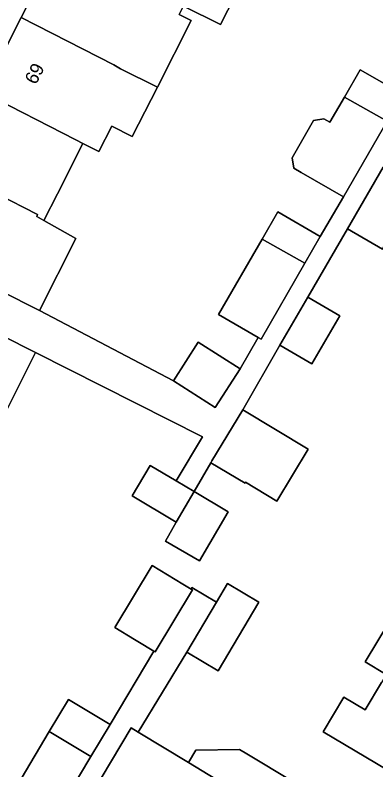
# Model space of a CAD drawing. Extents: x 160349 to 161355, y 381727 to 382854.
# Drawn here: x 160744 to 160771, y 382206.9 to 382263.3 of the extents above; entities that cross this region are included whole.
import ezdxf

# ---------------------------------------------------------------- set-up
doc = ezdxf.new("R2010")
doc.units = 0
for name, color, linetype in [('IMGEO_Erf', 7, 'Continuous'), ('IMGEO_Pand', 7, 'Continuous'), ('IMGEO_Pand_nummerreeks', 7, 'Continuous'), ('IMGEO_Voetpad_open', 7, 'Continuous')]:
    doc.layers.add(name, color=color, linetype=linetype)

msp = doc.modelspace()

# ---------------------------------------------------------------- linework, layer by layer
at = {"layer": 'IMGEO_Erf'}
for points in [[(160781.126, 382341.611), (160738.964, 382258.729), (160737.898, 382256.951), (160734.312, 382250), (160733.108, 382247.631), (160735.817, 382246.255), (160737.731, 382250), (160738.743, 382251.98), (160741.601, 382257.573), (160744.459, 382263.165), (160747.317, 382268.759), (160749.187, 382267.808), (160751.97, 382273.278), (160754.753, 382278.749), (160757.536, 382284.218), (160760.319, 382289.688), (160763.102, 382295.158), (160765.885, 382300.628), (160768.667, 382306.097), (160771.451, 382311.568)], [(160762.111, 382268.084), (160759.343, 382262.644), (160756.567, 382264.025)], [(160756.251, 382263.404), (160757.139, 382262.952), (160754.623, 382257.973), (160752.751, 382254.268), (160751.217, 382255.043), (160750.259, 382253.148), (160749.058, 382253.757), (160747.16, 382250), (160746.15, 382248), (160748.536, 382246.659), (160745.812, 382241.266), (160755.83, 382236.014), (160757.684, 382238.916), (160760.802, 382236.923), (160762.155, 382239.265), (160759.201, 382240.971), (160762.458, 382246.612), (160763.633, 382248.646), (160766.801, 382246.816), (160768.527, 382249.762), (160765.359, 382251.592), (160764.812, 382251.908), (160764.688, 382252.685), (160766.293, 382255.463), (160767.076, 382255.595), (160767.524, 382255.342), (160768.61, 382257.223), (160769.791, 382259.267), (160772.959, 382257.437)], [(160771.439, 382245.863), (160768.823, 382247.382), (160765.872, 382242.259), (160768.262, 382240.866), (160766.172, 382237.28), (160763.782, 382238.673), (160761.013, 382233.856), (160765.892, 382230.902), (160763.548, 382227.03), (160761.218, 382228.441), (160761.173, 382228.364), (160758.616, 382229.891), (160757.363, 382227.74), (160759.918, 382226.219), (160757.78, 382222.567), (160755.227, 382224.037), (160756.04, 382225.453), (160752.736, 382227.42), (160754.088, 382229.69), (160756.028, 382228.535), (160757.994, 382231.835), (160745.511, 382238.133), (160742.653, 382232.468)], [(160741.994, 382202.203), (160746.544, 382209.809), (160747.978, 382212.206), (160751.092, 382210.343), (160754.372, 382215.824), (160753.169, 382216.548), (160752.917, 382216.7), (160751.451, 382217.582), (160754.237, 382222.214), (160756.524, 382220.837), (160757.148, 382220.462), (160757.212, 382220.569), (160759.038, 382219.488), (160759.859, 382220.874), (160762.203, 382219.486), (160759.163, 382214.353), (160756.819, 382215.742), (160753.195, 382209.778), (160756.949, 382207.497), (160757.502, 382208.421), (160760.769, 382208.464), (160761.313, 382208.139), (160764.737, 382206.09)], [(160771.727, 382214.075), (160770.155, 382215.014), (160771.959, 382218.034)], [(160771.787, 382206.947), (160768.599, 382208.851), (160767.004, 382209.803), (160768.554, 382212.392), (160770.149, 382211.44), (160771.376, 382213.49)]]:
    msp.add_lwpolyline(points, dxfattribs=at)
at = {"layer": 'IMGEO_Pand'}
for points in [[(160759.348, 382269.49), (160758.81, 382269.798), (160751.97, 382273.278), (160749.187, 382267.808), (160756.029, 382264.329), (160756.567, 382264.025), (160759.343, 382262.644), (160762.111, 382268.084)], [(160749.187, 382267.808), (160747.317, 382268.759), (160744.459, 382263.165), (160751.371, 382259.634), (160751.878, 382259.337), (160754.623, 382257.973), (160757.139, 382262.952), (160756.251, 382263.404), (160756.567, 382264.025), (160756.029, 382264.329)], [(160751.878, 382259.337), (160751.371, 382259.634), (160744.459, 382263.165), (160741.601, 382257.573), (160748.522, 382254.036), (160749.058, 382253.757), (160750.259, 382253.148), (160751.217, 382255.043), (160752.751, 382254.268), (160754.623, 382257.973)], [(160768.61, 382257.223), (160771.796, 382255.423), (160772.959, 382257.437), (160769.791, 382259.267)], [(160749.058, 382253.757), (160748.522, 382254.036), (160741.601, 382257.573), (160738.743, 382251.98), (160742.617, 382250), (160745.674, 382248.438), (160745.607, 382248.305), (160746.15, 382248), (160747.16, 382250)], [(160771.796, 382255.423), (160768.61, 382257.223), (160767.524, 382255.342), (160767.076, 382255.595), (160766.293, 382255.463), (160764.688, 382252.685), (160764.812, 382251.908), (160765.359, 382251.592), (160768.527, 382249.762)], [(160746.15, 382248), (160745.607, 382248.305), (160745.674, 382248.438), (160742.617, 382250), (160738.743, 382251.98), (160737.731, 382250), (160735.817, 382246.255), (160740.282, 382244.004), (160742.908, 382242.749), (160745.812, 382241.266), (160748.536, 382246.659)], [(160771.5, 382251.991), (160768.823, 382247.382), (160771.439, 382245.863), (160774.219, 382250.65)], [(160765.64, 382244.805), (160766.801, 382246.816), (160763.633, 382248.646), (160762.458, 382246.612)], [(160765.64, 382244.805), (160762.458, 382246.612), (160759.201, 382240.971), (160762.155, 382239.265), (160762.369, 382239.141)], [(160765.872, 382242.259), (160763.782, 382238.673), (160766.172, 382237.28), (160768.262, 382240.866)], [(160742.653, 382232.468), (160745.511, 382238.133), (160743.007, 382239.396), (160738.542, 382241.649), (160735.684, 382235.984)], [(160758.947, 382234.021), (160760.802, 382236.923), (160757.684, 382238.916), (160755.83, 382236.014)], [(160761.173, 382228.364), (160761.218, 382228.441), (160763.548, 382227.03), (160765.892, 382230.902), (160761.013, 382233.856), (160758.701, 382230.036), (160758.616, 382229.891)], [(160757.363, 382227.74), (160756.028, 382228.535), (160754.088, 382229.69), (160752.736, 382227.42), (160756.04, 382225.453)], [(160757.363, 382227.74), (160756.04, 382225.453), (160755.227, 382224.037), (160757.78, 382222.567), (160759.918, 382226.219)], [(160756.524, 382220.837), (160754.237, 382222.214), (160751.451, 382217.582), (160752.917, 382216.7), (160753.169, 382216.548), (160754.372, 382215.824), (160754.467, 382215.767), (160757.255, 382220.397), (160757.148, 382220.462)], [(160762.203, 382219.486), (160759.859, 382220.874), (160759.038, 382219.488), (160756.819, 382215.742), (160759.163, 382214.353)], [(160777.344, 382218.708), (160775.984, 382219.52), (160774.272, 382216.652), (160771.959, 382218.034), (160770.155, 382215.014), (160771.727, 382214.075), (160781.915, 382207.991), (160785.436, 382213.876)], [(160771.727, 382214.075), (160771.622, 382213.901), (160771.376, 382213.49), (160770.149, 382211.44), (160768.554, 382212.392), (160767.004, 382209.803), (160768.599, 382208.851), (160771.787, 382206.947), (160774.494, 382205.327), (160778.785, 382202.76), (160779.466, 382203.898), (160780.279, 382203.438), (160781.107, 382203.64), (160782.296, 382205.652), (160782.047, 382206.482), (160781.273, 382206.918), (160781.915, 382207.991)], [(160746.544, 382209.809), (160749.658, 382207.947), (160751.092, 382210.343), (160747.978, 382212.206)], [(160763.161, 382203.455), (160762.395, 382203.914), (160762.515, 382204.115), (160756.949, 382207.497), (160753.195, 382209.778), (160752.665, 382210.1), (160748.961, 382203.868), (160746.406, 382199.569), (160750.405, 382197.192), (160753.62, 382202.567), (160756.737, 382200.702), (160756.588, 382200.452), (160760.355, 382198.198), (160760.248, 382198.02), (160769.386, 382192.543), (160771.946, 382191.02), (160775.107, 382196.304)], [(160746.544, 382209.809), (160741.994, 382202.203), (160745.108, 382200.341), (160749.658, 382207.947)], [(160756.949, 382207.497), (160762.515, 382204.115), (160763.278, 382203.651), (160763.827, 382204.569), (160764.737, 382206.09), (160761.313, 382208.139), (160760.769, 382208.464), (160757.502, 382208.421)]]:
    msp.add_lwpolyline(points, close=True, dxfattribs=at)
at = {"layer": 'IMGEO_Voetpad_open'}
for points in [[(160771.796, 382255.423), (160768.527, 382249.762), (160766.801, 382246.816), (160765.64, 382244.805), (160762.369, 382239.141), (160762.155, 382239.265), (160760.802, 382236.923), (160758.947, 382234.021), (160755.83, 382236.014), (160745.812, 382241.266), (160742.908, 382242.749)], [(160743.007, 382239.396), (160745.511, 382238.133), (160757.994, 382231.835), (160756.028, 382228.535), (160757.363, 382227.74), (160758.616, 382229.891), (160758.701, 382230.036), (160761.013, 382233.856), (160763.782, 382238.673), (160765.872, 382242.259), (160768.823, 382247.382), (160771.5, 382251.991)]]:
    msp.add_lwpolyline(points, dxfattribs=at)
msp.add_lwpolyline([(160752.665, 382210.1), (160753.195, 382209.778), (160756.819, 382215.742), (160759.038, 382219.488), (160757.212, 382220.569), (160757.148, 382220.462), (160757.255, 382220.397), (160754.467, 382215.767), (160754.372, 382215.824), (160751.092, 382210.343), (160749.658, 382207.947), (160745.108, 382200.341), (160746.406, 382199.569), (160748.961, 382203.868)], close=True, dxfattribs=at)

# ---------------------------------------------------------------- texts
at = {"layer": 'IMGEO_Pand_nummerreeks'}
msp.add_text('69', height=1, rotation=62.9337, dxfattribs=at).set_placement((160745.55, 382258.091))

doc.saveas('drawing.dxf')
